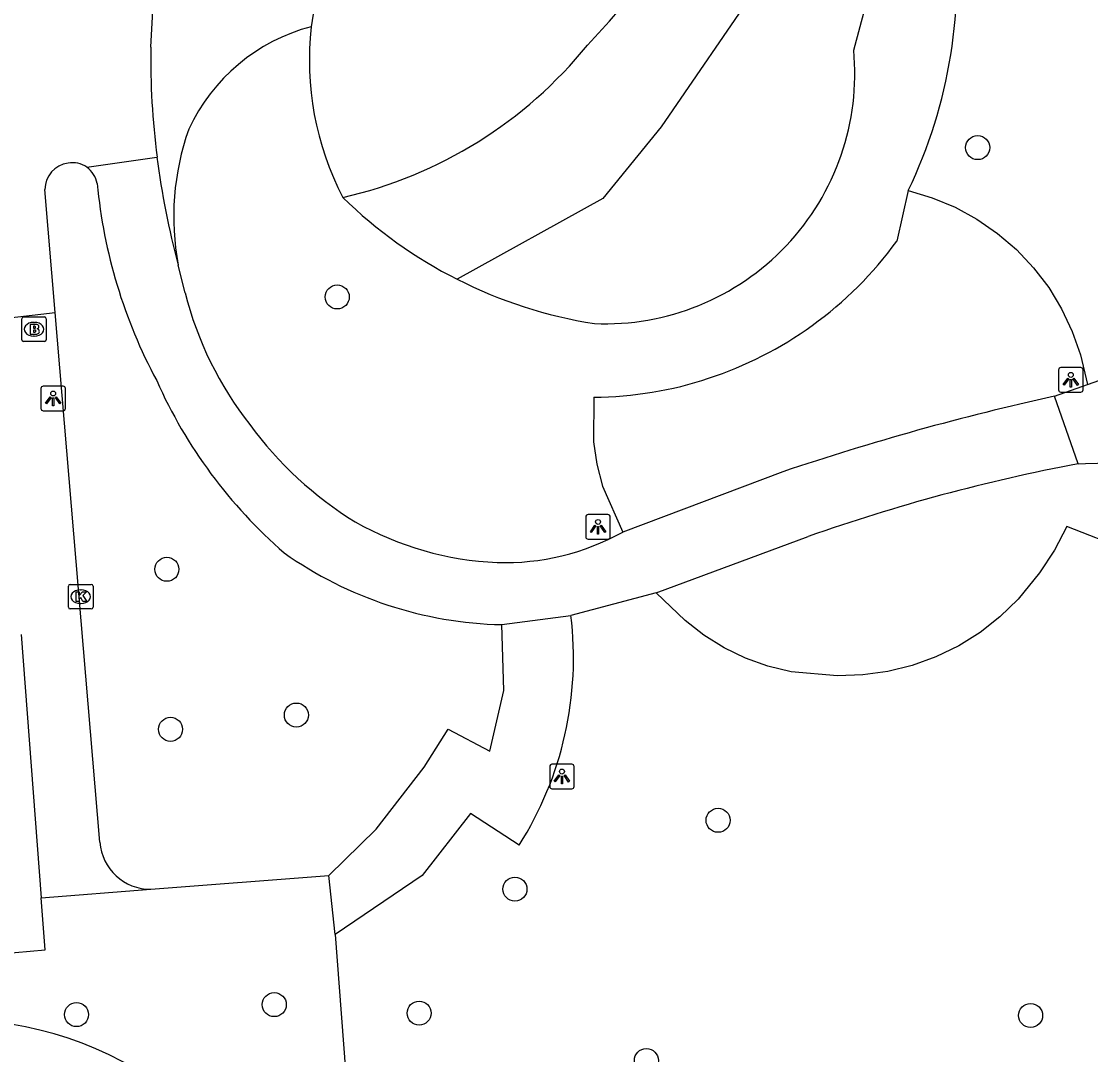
# Model space of a CAD drawing. Extents: x 162990 to 165007, y 383433 to 384336.
# Drawn here: x 164254.78 to 164298.3, y 383936.3 to 383978.37 of the extents above; entities that cross this region are included whole.
import ezdxf

# ---------------------------------------------------------------- set-up
doc = ezdxf.new("R2010")
doc.units = 0
for name, color, linetype in [('IMGEO_Boom', 7, 'Continuous'), ('IMGEO_Brandkraan', 7, 'Continuous'), ('IMGEO_Groenvoorziening', 7, 'Continuous'), ('IMGEO_Kolk', 7, 'Continuous'), ('IMGEO_Lichtpunt', 7, 'Continuous'), ('IMGEO_Pand', 7, 'Continuous'), ('IMGEO_Rijbaan_lokaal_open', 7, 'Continuous'), ('IMGEO_Voetpad_halfverhard', 7, 'Continuous'), ('IMGEO_Voetpad_open', 7, 'Continuous')]:
    doc.layers.add(name, color=color, linetype=linetype)

msp = doc.modelspace()

# ---------------------------------------------------------------- linework, layer by layer
at = {"layer": 'IMGEO_Boom'}
for centre in [(164293.706, 383973.23), (164267.637, 383967.15), (164260.703, 383956.063), (164265.973, 383950.13), (164260.851, 383949.548), (164283.14, 383945.844), (164274.871, 383943.042), (164265.074, 383938.339), (164257.024, 383937.934), (164270.971, 383937.993), (164295.861, 383937.898), (164280.22, 383936.061)]:
    msp.add_circle(centre, 0.489, dxfattribs=at)
at = {"layer": 'IMGEO_Brandkraan'}
for p, q in [((164254.794, 383965.41), (164254.794, 383966.262)), ((164254.869, 383966.336), (164255.721, 383966.336)), ((164255.795, 383966.262), (164255.795, 383965.41)), ((164255.282, 383966.116), (164255.307, 383966.116)), ((164255.721, 383965.336), (164254.869, 383965.336)), ((164255.305, 383965.556), (164255.28, 383965.556))]:
    msp.add_line(p, q, dxfattribs=at)
for points in [[(164254.794, 383965.41), (164254.794, 383966.262)], [(164254.869, 383966.336), (164255.721, 383966.336)], [(164255.795, 383966.262), (164255.795, 383965.41)], [(164255.142, 383966.036), (164255.142, 383965.636), (164255.355, 383965.636)], [(164255.373, 383966.036), (164255.142, 383966.036)], [(164255.321, 383965.955), (164255.267, 383965.955), (164255.267, 383965.879)], [(164255.267, 383965.879), (164255.32, 383965.879)], [(164255.329, 383965.803), (164255.267, 383965.803), (164255.267, 383965.722)], [(164255.267, 383965.722), (164255.329, 383965.722)], [(164255.721, 383965.336), (164254.869, 383965.336)]]:
    msp.add_lwpolyline(points, dxfattribs=at)
for centre, radius, start, end in [((164254.871, 383966.26), 0.0765, 91.552, 178.448), ((164254.871, 383966.26), 0.0765, 91.552, 178.448), ((164255.719, 383966.26), 0.0765, 1.552, 88.448), ((164255.719, 383966.26), 0.0765, 1.552, 88.448), ((164255.322, 383965.917), 0.0379, 267.8285, 90.9355), ((164255.33, 383965.762), 0.0404, 269.8759, 90.5077), ((164255.377, 383965.891), 0.145, 59.4692, 91.5367), ((164255.402, 383965.938), 0.0922, 285.5137, 58.1501), ((164255.407, 383965.746), 0.105, 301.3115, 78.989), ((164254.871, 383965.412), 0.0765, 181.552, 268.448), ((164254.871, 383965.412), 0.0765, 181.552, 268.448), ((164255.361, 383965.887), 0.251, 268.6676, 293.5347), ((164255.719, 383965.412), 0.0765, 271.552, 358.448), ((164255.719, 383965.412), 0.0765, 271.552, 358.448)]:
    msp.add_arc(centre, radius, start, end, dxfattribs=at)
for centre, major_axis, ratio, start_param, end_param in [((164255.281, 383965.836), (-0.387, 0.002), 0.722429, 4.712389, 7.853982), ((164255.306, 383965.836), (-0.39, 0.002), 0.717154, 1.570796, 4.712389)]:
    msp.add_ellipse(centre, major_axis=major_axis, ratio=ratio, start_param=start_param, end_param=end_param, dxfattribs=at)
at = {"layer": 'IMGEO_Groenvoorziening'}
for points in [[(164285.198, 383996.269), (164289.185, 383991.35), (164287.568, 383984.471), (164284.774, 383979.848), (164280.817, 383974.075), (164278.449, 383971.153), (164272.522, 383967.87)], [(164288.662, 383977.2), (164291.436, 383987.559)], [(164290.879, 383971.484), (164290.412, 383969.419)], [(164290.879, 383971.484), (164291.851, 383971.193), (164292.788, 383970.802), (164293.679, 383970.315), (164294.514, 383969.738), (164295.284, 383969.077), (164295.981, 383968.339), (164296.597, 383967.532), (164297.125, 383966.665), (164297.559, 383965.747), (164297.895, 383964.79), (164298.179, 383963.584)], [(164278.088, 383963.066), (164278.07, 383961.256), (164278.204, 383960.342), (164278.432, 383959.448), (164279.258, 383957.581)], [(164309.846, 383951.777), (164305.425, 383953.58), (164302.187, 383955.899), (164297.335, 383957.807), (164296.832, 383956.836), (164296.23, 383955.924), (164295.355, 383954.842), (164294.615, 383954.129), (164293.805, 383953.496), (164292.933, 383952.952), (164292.01, 383952.503), (164291.044, 383952.152), (164290.047, 383951.904), (164289.029, 383951.761), (164288.002, 383951.726), (164286.108, 383951.889), (164285.167, 383952.12), (164284.256, 383952.448), (164283.384, 383952.87), (164282.561, 383953.381), (164281.796, 383953.975), (164280.616, 383955.106)]]:
    msp.add_lwpolyline(points, dxfattribs=at)
for centre, radius, start, end in [((164259.091, 383995.605), 26.115, 315.8266, 1.4574), ((164272.843, 383980.165), 20.017, 334.2969, 7.5514), ((164278.591, 383976.784), 12.088, 173.4927, 207.4796), ((164263.922, 383988.632), 17.867, 282.7541, 321.0785), ((164278.523, 383976.241), 10.184, 267.6572, 5.4012), ((164280.984, 383984.597), 18.746, 225.5908, 243.1664), ((164278.018, 383978.428), 15.322, 305.7452, 323.9879), ((164281, 383984.57), 18.729, 243.0847, 261.1135), ((164277.935, 383978.471), 15.406, 270.5692, 305.9015)]:
    msp.add_arc(centre, radius, start, end, dxfattribs=at)
at = {"layer": 'IMGEO_Kolk'}
for p, q in [((164256.695, 383954.523), (164256.695, 383955.375)), ((164256.77, 383955.449), (164257.622, 383955.449)), ((164257.696, 383955.375), (164257.696, 383954.523)), ((164257.183, 383955.229), (164257.208, 383955.229)), ((164257.622, 383954.449), (164256.77, 383954.449)), ((164257.206, 383954.669), (164257.181, 383954.669))]:
    msp.add_line(p, q, dxfattribs=at)
for points in [[(164256.695, 383954.523), (164256.695, 383955.375)], [(164256.77, 383955.449), (164257.622, 383955.449)], [(164257.696, 383955.375), (164257.696, 383954.523)], [(164257.016, 383955.149), (164257.139, 383955.149), (164257.139, 383954.998), (164257.269, 383955.149), (164257.433, 383955.149), (164257.287, 383954.998), (164257.44, 383954.749), (164257.288, 383954.749), (164257.203, 383954.913), (164257.139, 383954.846), (164257.139, 383954.749), (164257.016, 383954.749), (164257.016, 383955.149)], [(164257.622, 383954.449), (164256.77, 383954.449)]]:
    msp.add_lwpolyline(points, dxfattribs=at)
for centre, start, end in [((164256.772, 383955.373), 91.552, 178.448), ((164256.772, 383955.373), 91.552, 178.448), ((164257.62, 383955.373), 1.552, 88.448), ((164257.62, 383955.373), 1.552, 88.448), ((164256.772, 383954.525), 181.552, 268.448), ((164256.772, 383954.525), 181.552, 268.448), ((164257.62, 383954.525), 271.552, 358.448), ((164257.62, 383954.525), 271.552, 358.448)]:
    msp.add_arc(centre, 0.0765, start, end, dxfattribs=at)
for centre, major_axis, ratio, start_param, end_param in [((164257.182, 383954.949), (-0.387, 0.002), 0.722429, 4.712389, 7.853982), ((164257.207, 383954.949), (-0.39, 0.002), 0.717154, 1.570796, 4.712389)]:
    msp.add_ellipse(centre, major_axis=major_axis, ratio=ratio, start_param=start_param, end_param=end_param, dxfattribs=at)
at = {"layer": 'IMGEO_Lichtpunt'}
for p, q in [((164296.999, 383964.179), (164296.999, 383963.372)), ((164296.999, 383964.179), (164296.999, 383963.372)), ((164297.901, 383964.274), (164297.093, 383964.274)), ((164297.901, 383964.274), (164297.093, 383964.274)), ((164297.995, 383963.372), (164297.995, 383964.179)), ((164297.995, 383963.372), (164297.995, 383964.179)), ((164255.577, 383963.422), (164255.577, 383962.615)), ((164255.577, 383963.422), (164255.577, 383962.615)), ((164256.479, 383963.517), (164255.671, 383963.517)), ((164256.479, 383963.517), (164255.671, 383963.517)), ((164256.573, 383962.615), (164256.573, 383963.422)), ((164256.573, 383962.615), (164256.573, 383963.422)), ((164297.093, 383963.278), (164297.901, 383963.278)), ((164297.093, 383963.278), (164297.901, 383963.278)), ((164255.671, 383962.521), (164256.479, 383962.521)), ((164255.671, 383962.521), (164256.479, 383962.521)), ((164277.755, 383958.194), (164277.755, 383957.387)), ((164277.755, 383958.194), (164277.755, 383957.387)), ((164278.657, 383958.289), (164277.849, 383958.289)), ((164278.657, 383958.289), (164277.849, 383958.289)), ((164278.751, 383957.387), (164278.751, 383958.194)), ((164278.751, 383957.387), (164278.751, 383958.194)), ((164277.849, 383957.293), (164278.657, 383957.293)), ((164277.849, 383957.293), (164278.657, 383957.293)), ((164276.285, 383948.03), (164276.285, 383947.223)), ((164276.285, 383948.03), (164276.285, 383947.223)), ((164277.187, 383948.125), (164276.379, 383948.125)), ((164277.187, 383948.125), (164276.379, 383948.125)), ((164277.281, 383947.223), (164277.281, 383948.03)), ((164277.281, 383947.223), (164277.281, 383948.03)), ((164276.379, 383947.129), (164277.187, 383947.129)), ((164276.379, 383947.129), (164277.187, 383947.129))]:
    msp.add_line(p, q, dxfattribs=at)
for points in [[(164297.373, 383963.843), (164297.412, 383963.815), (164297.224, 383963.553), (164297.186, 383963.58), (164297.373, 383963.843)], [(164297.475, 383963.795), (164297.522, 383963.795), (164297.522, 383963.473), (164297.475, 383963.473), (164297.475, 383963.795)], [(164297.585, 383963.815), (164297.623, 383963.842), (164297.81, 383963.58), (164297.771, 383963.552), (164297.585, 383963.815)], [(164255.951, 383963.086), (164255.99, 383963.058), (164255.802, 383962.796), (164255.764, 383962.823), (164255.951, 383963.086)], [(164256.053, 383963.038), (164256.1, 383963.038), (164256.1, 383962.716), (164256.053, 383962.716), (164256.053, 383963.038)], [(164256.163, 383963.058), (164256.201, 383963.085), (164256.388, 383962.823), (164256.349, 383962.795), (164256.163, 383963.058)], [(164278.129, 383957.858), (164278.168, 383957.83), (164277.98, 383957.568), (164277.942, 383957.595), (164278.129, 383957.858)], [(164278.231, 383957.81), (164278.278, 383957.81), (164278.278, 383957.488), (164278.231, 383957.488), (164278.231, 383957.81)], [(164278.341, 383957.83), (164278.379, 383957.857), (164278.566, 383957.595), (164278.527, 383957.567), (164278.341, 383957.83)], [(164276.659, 383947.694), (164276.698, 383947.666), (164276.51, 383947.404), (164276.472, 383947.431), (164276.659, 383947.694)], [(164276.761, 383947.646), (164276.808, 383947.646), (164276.808, 383947.324), (164276.761, 383947.324), (164276.761, 383947.646)], [(164276.871, 383947.666), (164276.909, 383947.693), (164277.096, 383947.431), (164277.057, 383947.403), (164276.871, 383947.666)]]:
    msp.add_lwpolyline(points, dxfattribs=at)
for centre in [(164297.498, 383963.977), (164256.076, 383963.22), (164278.254, 383957.992), (164276.784, 383947.828)]:
    msp.add_circle(centre, 0.0994, dxfattribs=at)
for centre, start, end in [((164297.093, 383964.179), 90, 180), ((164297.093, 383964.179), 90, 180), ((164297.901, 383964.179), 0, 90), ((164297.901, 383964.179), 0, 90), ((164255.671, 383963.422), 90, 180), ((164255.671, 383963.422), 90, 180), ((164256.479, 383963.422), 0, 90), ((164256.479, 383963.422), 0, 90), ((164297.093, 383963.372), 180, 270), ((164297.093, 383963.372), 180, 270), ((164297.901, 383963.372), 270, 0), ((164297.901, 383963.372), 270, 360), ((164255.671, 383962.615), 180, 270), ((164255.671, 383962.615), 180, 270), ((164256.479, 383962.615), 270, 0), ((164256.479, 383962.615), 270, 360), ((164277.849, 383958.194), 90, 180), ((164277.849, 383958.194), 90, 180), ((164278.657, 383958.194), 0, 90), ((164278.657, 383958.194), 0, 90), ((164277.849, 383957.387), 180, 270), ((164277.849, 383957.387), 180, 270), ((164278.657, 383957.387), 270, 0), ((164278.657, 383957.387), 270, 360), ((164276.379, 383948.03), 90, 180), ((164276.379, 383948.03), 90, 180), ((164277.187, 383948.03), 0, 90), ((164277.187, 383948.03), 0, 90), ((164276.379, 383947.223), 180, 270), ((164276.379, 383947.223), 180, 270), ((164277.187, 383947.223), 270, 0), ((164277.187, 383947.223), 270, 360)]:
    msp.add_arc(centre, 0.0946, start, end, dxfattribs=at)
at = {"layer": 'IMGEO_Pand'}
for points in [[(164254.766, 383953.415), (164255.591, 383942.692)], [(164253.29, 383940.358), (164255.754, 383940.574), (164255.591, 383942.692)]]:
    msp.add_lwpolyline(points, dxfattribs=at)
at = {"layer": 'IMGEO_Rijbaan_lokaal_open'}
msp.add_arc((164251.986, 383922.911), 14.822, 20.1012, 95.1589, dxfattribs=at)
at = {"layer": 'IMGEO_Voetpad_halfverhard'}
for points in [[(164257.447, 383972.432), (164260.3, 383972.845)], [(164256.154, 383966.522), (164255.736, 383971.524)], [(164261.446, 383967.321), (164261.168, 383968.448)], [(164285.779, 383960.033), (164279.258, 383957.581)], [(164280.616, 383955.106), (164286.813, 383957.403)], [(164280.616, 383955.106), (164277.147, 383954.186)]]:
    msp.add_lwpolyline(points, dxfattribs=at)
for centre, radius, start, end in [((164256.831, 383971.517), 1.095, 97.9566, 179.6339), ((164256.859, 383971.591), 1.026, 55.046, 100.1335), ((164256.856, 383971.594), 1.025, 9.7895, 54.8396), ((164278.946, 383973.748), 21.171, 185.3671, 208.1991), ((164275.396, 383970.843), 14.388, 194.1708, 218.1535), ((164278.642, 383971.909), 20.089, 203.9808, 229.0629), ((164319.52, 383860.183), 105.397, 102.43329, 108.67109), ((164276.275, 383970.859), 15.098, 216.1371, 238.4308), ((164312.008, 383885.763), 75.941, 100.78487, 109.37642), ((164274.697, 383969.165), 12.837, 240.4761, 267.5414), ((164274.455, 383966.215), 9.88, 268.2062, 299.0844), ((164274.67, 383969.714), 15.905, 234.6997, 268.8148)]:
    msp.add_arc(centre, radius, start, end, dxfattribs=at)
at = {"layer": 'IMGEO_Voetpad_open'}
for points in [[(164260.047, 383977.319), (164260.133, 383978.795), (164260.414, 383980.246)], [(164253.686, 383966.227), (164256.154, 383966.522)], [(164257.974, 383944.95), (164256.154, 383966.522)], [(164298.179, 383963.584), (164302.701, 383965.175)], [(164296.828, 383963.108), (164298.179, 383963.584)], [(164297.798, 383960.363), (164296.828, 383963.108)], [(164297.798, 383960.363), (164298.1, 383960.371), (164305.419, 383960.568), (164309.037, 383961.321)], [(164274.341, 383953.812), (164277.147, 383954.186)], [(164267.296, 383943.592), (164269.226, 383945.479), (164271.174, 383948.014), (164272.148, 383949.554), (164273.852, 383948.658), (164274.416, 383951.124), (164274.341, 383953.812)], [(164275.044, 383944.837), (164273.06, 383946.127), (164271.099, 383943.592), (164267.551, 383941.193)], [(164260.052, 383943.038), (164267.296, 383943.592)], [(164267.551, 383941.193), (164267.296, 383943.592)], [(164255.591, 383942.692), (164260.052, 383943.038)], [(164267.551, 383941.193), (164268.06, 383934.587)]]:
    msp.add_lwpolyline(points, dxfattribs=at)
for centre, radius, start, end in [((164278.583, 383976.596), 12.103, 97.9194, 172.6049), ((164268.556, 383970.724), 7.689, 104.8962, 154.9518), ((164292.429, 383976.906), 32.384, 179.2693, 187.2039), ((164271.629, 383970.43), 10.647, 160.5268, 190.7265), ((164292.455, 383976.908), 32.411, 187.2024, 195.1317), ((164263.038, 383952.449), 14.216, 327.6259, 7.0194), ((164260.042, 383945.112), 2.074, 184.4755, 270.2892)]:
    msp.add_arc(centre, radius, start, end, dxfattribs=at)

doc.saveas('drawing.dxf')
